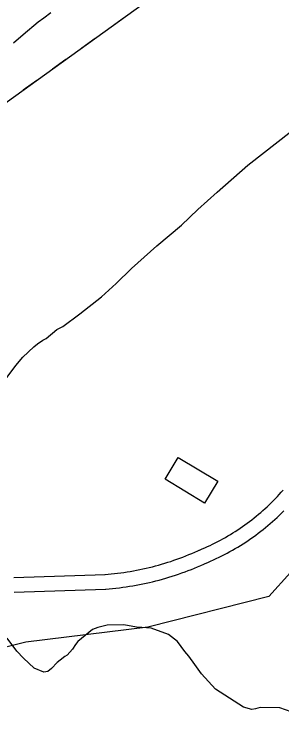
# Model space of a CAD drawing. Extents: x 3329297 to 3367176, y 649250 to 674653.
# Drawn here: x 3356907 to 3357456, y 656069 to 657533 of the extents above; entities that cross this region are included whole.
import ezdxf

# ---------------------------------------------------------------- set-up
doc = ezdxf.new("R2010")
doc.units = 0
for name, color, linetype in [('V-BLDG-OTLN', 7, 'Continuous'), ('V-ROAD-CNTR', 7, 'Continuous'), ('V-SITE-VEGE', 7, 'Continuous'), ('V-TOPO-SHOR', 7, 'Continuous'), ('V-UTIL-LINE', 7, 'Continuous')]:
    doc.layers.add(name, color=color, linetype=linetype)

msp = doc.modelspace()

# ---------------------------------------------------------------- linework, layer by layer
at = {"layer": 'V-BLDG-OTLN'}
msp.add_lwpolyline([(3357297.9, 656529.8), (3357216.9, 656578.6), (3357243.8, 656623.3), (3357324.8, 656574.5)], close=True, dxfattribs=at)
at = {"layer": 'V-ROAD-CNTR'}
for points in [[(3357287.1, 656433.3), (3357292.7, 656435.6), (3357298.1, 656438), (3357303.5, 656440.4), (3357308.9, 656442.9), (3357314.2, 656445.4), (3357319.6, 656448), (3357324.8, 656450.7), (3357330.1, 656453.5), (3357335.3, 656456.3), (3357340.4, 656459.2), (3357345.6, 656462.2), (3357350.6, 656465.2), (3357355.7, 656468.3), (3357360.7, 656471.5), (3357365.7, 656474.7), (3357370.6, 656478), (3357375.5, 656481.4), (3357380.3, 656484.8), (3357385.1, 656488.3), (3357389.8, 656491.8), (3357394.5, 656495.4), (3357399.2, 656499.1), (3357403.8, 656502.8), (3357408.3, 656506.6), (3357412.8, 656510.4), (3357417.3, 656514.3), (3357421.7, 656518.3), (3357426, 656522.3), (3357430.3, 656526.4), (3357434.6, 656530.5), (3357438.8, 656534.7), (3357442.9, 656539), (3357447, 656543.3), (3357451, 656547.6), (3357454.9, 656552), (3357458.8, 656556.5)], [(3357298.6, 656405.6), (3357304.4, 656408), (3357310.2, 656410.5), (3357315.9, 656413.1), (3357321.7, 656415.7), (3357327.4, 656418.4), (3357333, 656421.2), (3357338.6, 656424.1), (3357344.2, 656427), (3357349.8, 656430.1), (3357355.3, 656433.2), (3357360.7, 656436.3), (3357366.2, 656439.5), (3357371.6, 656442.8), (3357376.9, 656446.2), (3357382.2, 656449.7), (3357387.4, 656453.2), (3357392.6, 656456.7), (3357397.8, 656460.4), (3357402.9, 656464.1), (3357408, 656467.9), (3357413, 656471.7), (3357417.9, 656475.6), (3357422.8, 656479.6), (3357427.7, 656483.7), (3357432.5, 656487.8), (3357437.2, 656491.9), (3357441.9, 656496.2), (3357446.6, 656500.4), (3357451.1, 656504.8), (3357455.7, 656509.2), (3357460.1, 656513.7)], [(3357093, 656383.2), (3357099.6, 656383.7), (3357106.2, 656384.3), (3357112.8, 656385), (3357119.3, 656385.7), (3357125.8, 656386.5), (3357132.4, 656387.4), (3357138.9, 656388.4), (3357145.4, 656389.5), (3357151.9, 656390.6), (3357158.4, 656391.8), (3357164.8, 656393.1), (3357171.3, 656394.5), (3357177.7, 656395.9), (3357184.2, 656397.4), (3357190.6, 656399), (3357196.9, 656400.7), (3357203.3, 656402.4), (3357209.6, 656404.2), (3357215.9, 656406.1), (3357222.2, 656408.1), (3357228.5, 656410.1), (3357234.8, 656412.3), (3357241, 656414.4), (3357247.2, 656416.7), (3357253.3, 656419), (3357259.5, 656421.4), (3357265.6, 656423.9), (3357271.7, 656426.5), (3357277.7, 656429.1), (3357283.8, 656431.8), (3357286.6, 656433.1)], [(3357095.3, 656353.3), (3357102.1, 656353.8), (3357109.1, 656354.4), (3357116, 656355.1), (3357122.9, 656355.9), (3357129.8, 656356.8), (3357136.7, 656357.8), (3357143.5, 656358.8), (3357150.4, 656359.9), (3357157.2, 656361.1), (3357164.1, 656362.4), (3357170.9, 656363.7), (3357177.7, 656365.2), (3357184.5, 656366.7), (3357191.2, 656368.3), (3357198, 656369.9), (3357204.7, 656371.7), (3357211.4, 656373.5), (3357218.1, 656375.5), (3357224.7, 656377.4), (3357231.4, 656379.5), (3357238, 656381.7), (3357244.5, 656383.9), (3357251.1, 656386.2), (3357257.6, 656388.6), (3357264.1, 656391), (3357270.6, 656393.6), (3357277, 656396.2), (3357283.4, 656398.9), (3357289.8, 656401.6), (3357296.1, 656404.5), (3357299.1, 656405.8)], [(3356906.4, 656376.7), (3357093.6, 656383.2)], [(3356907.4, 656346.8), (3357094.7, 656353.2)]]:
    msp.add_lwpolyline(points, dxfattribs=at)
at = {"layer": 'V-SITE-VEGE'}
for p, q in [((3357386.6, 657223.1), (3357476.6, 657293.5)), ((3357323.3, 657167.9), (3357386.6, 657223.1)), ((3357283.8, 657132.6), (3357323.3, 657167.9)), ((3357250.5, 657100.3), (3357283.8, 657132.6)), ((3357199.9, 657057.4), (3357250.5, 657100.3)), ((3357147.8, 657011.4), (3357199.9, 657057.4)), ((3357116.1, 656980.7), (3357147.8, 657011.4)), ((3357086, 656953), (3357116.1, 656980.7)), ((3357041.8, 656917.8), (3357086, 656953)), ((3357007.1, 656891.8), (3357041.8, 656917.8)), ((3356994.5, 656885.8), (3357007.1, 656891.8)), ((3356972.4, 656867.4), (3356994.5, 656885.8)), ((3356955, 656856.7), (3356966.1, 656864.4)), ((3356966.1, 656864.4), (3356972.4, 656867.4)), ((3356925, 656829.1), (3356947.2, 656850.6)), ((3356947.2, 656850.6), (3356955, 656856.7)), ((3356910.7, 656812.2), (3356925, 656829.1)), ((3356888.4, 656782.8), (3356910.7, 656812.2)), ((3357097.6, 656278.8), (3357078.8, 656274.4)), ((3357132, 656279.8), (3357097.6, 656278.8)), ((3357158.4, 656274.8), (3357132, 656279.8)), ((3357067.9, 656269.9), (3357037.8, 656245.4)), ((3357078.8, 656274.4), (3357067.9, 656269.9)), ((3357169.3, 656274.6), (3357158.4, 656274.8)), ((3357188, 656272.8), (3357169.3, 656274.6)), ((3357223.7, 656259.7), (3357188, 656272.8)), ((3356912.7, 656225.4), (3356892.8, 656252.3)), ((3357242.2, 656245.4), (3357223.7, 656259.7)), ((3357033.1, 656239.2), (3357026.7, 656230)), ((3357037.8, 656245.4), (3357033.1, 656239.2)), ((3357257.5, 656224.9), (3357242.2, 656245.4)), ((3356926.5, 656211.2), (3356912.7, 656225.4)), ((3357026.7, 656230), (3357015.6, 656217.6)), ((3357265.2, 656215.4), (3357257.5, 656224.9)), ((3356948.1, 656190.6), (3356926.5, 656211.2)), ((3357001.4, 656206.9), (3356995.1, 656202.3)), ((3357010.8, 656214.6), (3357001.4, 656206.9)), ((3357015.6, 656217.6), (3357010.8, 656214.6)), ((3357277.4, 656198.1), (3357265.2, 656215.4)), ((3356968.2, 656182.5), (3356948.1, 656190.6)), ((3356983.9, 656190), (3356976, 656183.9)), ((3356995.1, 656202.3), (3356983.9, 656190)), ((3357291.2, 656179.1), (3357277.4, 656198.1)), ((3356976, 656183.9), (3356968.2, 656182.5)), ((3357320.3, 656147.5), (3357291.2, 656179.1)), ((3357377.5, 656110.7), (3357320.3, 656147.5)), ((3357394.6, 656105.8), (3357377.5, 656110.7)), ((3357402.4, 656107.2), (3357394.6, 656105.8)), ((3357411.8, 656110.2), (3357402.4, 656107.2)), ((3357452.4, 656109.6), (3357411.8, 656110.2)), ((3357475.7, 656101.4), (3357452.4, 656109.6))]:
    msp.add_line(p, q, dxfattribs=at)
msp.add_lwpolyline([(3356982, 657535.8), (3356967.7, 657524.7), (3356956.2, 657516.9), (3356925.3, 657490.8), (3356905.8, 657473.5)], dxfattribs=at)
at = {"layer": 'V-TOPO-SHOR'}
msp.add_lwpolyline([(3358035.6, 657703.8), (3357795.8, 657264.2), (3357704.4, 657197.4), (3357606.1, 657021.7), (3357548.6, 656880.1), (3357544.2, 656689.3), (3357542.2, 656486), (3357518.2, 656436.7), (3357429.4, 656338.1), (3357181.5, 656275.1), (3356931.2, 656244.1), (3356551, 656148.2), (3356305.7, 656036), (3356185.3, 656026.8), (3356079.4, 656018.9), (3355534.9, 656191.2), (3355219.3, 656284.2), (3355108.6, 656290.9), (3354841.4, 656232.1), (3354309.6, 656114.5), (3353751.5, 655888.6)], dxfattribs=at)
at = {"layer": 'V-UTIL-LINE'}
for points in [[(3354656.9, 655217.8), (3355025.6, 655873.1), (3355204.3, 656137.7), (3357323.6, 657664.4)], [(3357105.8, 657507.5), (3357133.4, 657527.4)], [(3357045.8, 657464.3), (3357073.4, 657484.2)], [(3356985.8, 657421), (3357013.3, 657440.9)], [(3356925.7, 657377.8), (3356953.3, 657397.6)]]:
    msp.add_lwpolyline(points, dxfattribs=at)

doc.saveas('drawing.dxf')
